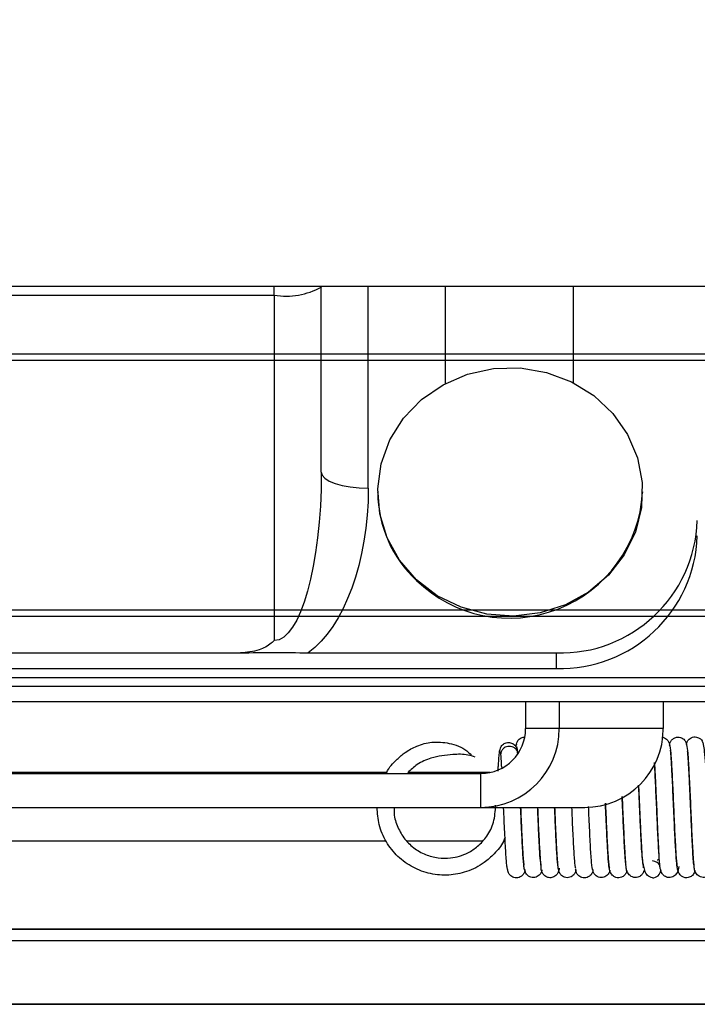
# Model space of a CAD drawing. Header units: inches. Extents: x 170 to 284, y 215 to 248.
# Tile 901 of 1056: x 227.1208 to 227.1816, y 244.9206 to 245.009. Entities that reach past the tile are written whole.
import ezdxf

# ---------------------------------------------------------------- set-up
doc = ezdxf.new("R2010")
doc.units = ezdxf.units.IN
doc.header["$LTSCALE"] = 0.25
doc.header["$MEASUREMENT"] = 0
doc.layers.add('ANNOTATIONS', color=1, linetype='Continuous')
doc.layers.add('LH TOP OF HOOD', color=7, linetype='Continuous')
doc.styles.add('ARIAL', font='arial.ttf', dxfattribs={"height": 0.09375})
doc.dimstyles.new('STANDARD$0', dxfattribs={"dimtxt": 0.09375, "dimasz": 0.09375, "dimexe": 0.03125, "dimexo": 0.046875, "dimgap": 0.09, "dimtad": 0, "dimtih": 1, "dimtoh": 1, "dimdec": 4, "dimzin": 0, "dimdsep": 46, "dimtxsty": 'ARIAL', "dimcen": 0.09, "dimadec": 0, "dimazin": 0, "dimtfac": 1, "dimtdec": 4, "dimtofl": 0, "dimtmove": 0, "dimatfit": 1, "dimfxl": 1, "dimtolj": 1, "dimtzin": 0, "dimarcsym": 0})

# ---------------------------------------------------------------- blocks, each defined once
blk = doc.blocks.new('*D135')
at = {"layer": 'ANNOTATIONS', "color": 0, "lineweight": -2, "transparency": 16777216}
for p, q in [((226.8447894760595, 245.1157503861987), (226.8447894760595, 245.5193646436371)), ((226.971006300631, 245.0174450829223), (226.971006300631, 245.5193646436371)), ((226.7510394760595, 245.4881146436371), (226.6572894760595, 245.4881146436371)), ((227.064756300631, 245.4881146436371), (227.158506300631, 245.4881146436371))]:
    blk.add_line(p, q, dxfattribs=at)
at = {"layer": 'ANNOTATIONS', "color": 0, "transparency": 16777216}
for points in [[(226.7510394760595, 245.5037396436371), (226.7510394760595, 245.4724896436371), (226.8447894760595, 245.4881146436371)], [(227.064756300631, 245.5037396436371), (227.064756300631, 245.4724896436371), (226.971006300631, 245.4881146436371)]]:
    blk.add_solid(points, dxfattribs=at)
at = {"layer": 'defpoints', "color": 0, "transparency": 16777216}
for p in [(226.8447894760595, 245.4881146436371), (226.8447894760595, 245.0688753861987), (226.971006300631, 244.9705700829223)]:
    blk.add_point(p, dxfattribs=at)
at = {"layer": 'ANNOTATIONS', "color": 0, "transparency": 16777216, "insert": (226.5131562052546, 245.4881146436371), "char_height": 0.09375, "attachment_point": 5, "style": 'ARIAL'}
blk.add_mtext('\\A1;6"', dxfattribs=at)

msp = doc.modelspace()

# ---------------------------------------------------------------- linework, layer by layer
at = {"layer": 'ANNOTATIONS'}
msp.add_line((227.0244933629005, 244.9206086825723), (227.7744349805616, 244.9206086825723), dxfattribs=at)
at = {"layer": 'LH TOP OF HOOD'}
for p, q in [((227.2335445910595, 244.9850336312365), (226.9004608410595, 244.9850336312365)), ((227.2335445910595, 244.9850336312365), (226.9004608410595, 244.9850336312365)), ((227.0846266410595, 244.9842508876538), (227.1436541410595, 244.9842508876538)), ((227.1436541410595, 244.9842508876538), (227.1436541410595, 244.9850336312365)), ((227.1436541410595, 244.9842508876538), (227.1436541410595, 244.9532584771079)), ((227.1478677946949, 244.9850336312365), (227.1478703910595, 244.9849830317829)), ((227.1478703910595, 244.9849830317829), (227.1478703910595, 244.9850336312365)), ((227.1478703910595, 244.9683742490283), (227.1478703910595, 244.9849830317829)), ((227.1520866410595, 244.966932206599), (227.1520866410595, 244.9850336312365)), ((227.1590012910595, 244.9763312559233), (227.1590012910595, 244.9850336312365)), ((227.1704694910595, 244.9850336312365), (227.1704694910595, 244.9764099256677)), ((229.072769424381, 244.9789620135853), (226.962652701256, 244.9789620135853)), ((226.962652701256, 244.978411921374), (229.072769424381, 244.978411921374)), ((227.1529383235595, 244.9665437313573), (227.1529383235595, 244.9666014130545)), ((227.1766842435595, 244.9666014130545), (227.1766842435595, 244.9665437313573)), ((226.962652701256, 244.9560263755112), (229.072769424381, 244.9560263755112)), ((226.962652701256, 244.955454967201), (229.072769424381, 244.955454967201)), ((227.0876610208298, 244.9521458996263), (227.1406197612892, 244.9521458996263)), ((227.1466885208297, 244.9521458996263), (227.1689516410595, 244.9521458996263)), ((227.1689516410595, 244.9521458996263), (227.1689516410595, 244.9507615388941)), ((227.0593291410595, 244.9507615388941), (227.1689516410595, 244.9507615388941)), ((227.0456516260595, 244.9499532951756), (227.1836073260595, 244.9499532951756)), ((227.0456516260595, 244.9491767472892), (227.1836073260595, 244.9491767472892)), ((227.0456516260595, 244.9477970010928), (227.1836073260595, 244.9477970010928)), ((227.1662020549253, 244.9477970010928), (227.1662020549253, 244.9453668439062)), ((227.1692213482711, 244.9477970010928), (227.1692213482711, 244.9453668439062)), ((227.1785505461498, 244.9477970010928), (227.1785505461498, 244.9453668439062)), ((227.1692213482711, 244.9453668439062), (227.1662020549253, 244.9453668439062)), ((227.1785505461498, 244.9453668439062), (227.1692213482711, 244.9453668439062)), ((227.1537325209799, 244.9414097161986), (227.0264626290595, 244.9414097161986)), ((227.0455980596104, 244.9413192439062), (227.1621763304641, 244.9413192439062)), ((227.1630227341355, 244.9414097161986), (227.155633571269, 244.9414097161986)), ((227.1621763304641, 244.9382835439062), (227.1621763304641, 244.9413192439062)), ((227.0455980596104, 244.9382835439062), (227.1621763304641, 244.9382835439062)), ((227.1621763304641, 244.9382835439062), (227.1715055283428, 244.9382835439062)), ((227.1642274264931, 244.9382504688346), (227.1649856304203, 244.9382835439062)), ((227.1536898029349, 244.9352371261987), (227.0254507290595, 244.9352371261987)), ((227.1622938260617, 244.9352371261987), (227.155597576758, 244.9352371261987)), ((227.1643675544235, 244.9352371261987), (227.1642091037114, 244.9352371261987)), ((227.1775707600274, 244.933477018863), (227.1775946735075, 244.9334766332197)), ((231.435415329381, 244.9273405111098), (226.924131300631, 244.9273405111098)), ((227.3334010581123, 244.9273105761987), (226.9449169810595, 244.9273105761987)), ((231.435415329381, 244.9262927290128), (226.924131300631, 244.9262927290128)), ((227.3334010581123, 244.9206086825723), (226.9474145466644, 244.9206086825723))]:
    msp.add_line(p, q, dxfattribs=at)
at = {"layer": 'LH TOP OF HOOD', "flags": 128}
for points in [[(227.1564158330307, 244.9587122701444), (227.1548976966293, 244.9604618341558), (227.1537854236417, 244.9624627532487), (227.1531245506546, 244.9646331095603), (227.1529421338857, 244.9668840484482), (227.153245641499, 244.9691234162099), (227.1540226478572, 244.9712595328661), (227.1552413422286, 244.9732049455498), (227.1568518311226, 244.9748800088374), (227.1587881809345, 244.9762161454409), (227.1609711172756, 244.9771586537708), (227.1633112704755, 244.9776689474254), (227.1657128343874, 244.9777261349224), (227.1680774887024, 244.9773278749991), (227.1703084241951, 244.9764904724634), (227.1723143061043, 244.9752482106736), (227.1740130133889, 244.9736519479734), (227.1753350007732, 244.9717670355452), (227.1762261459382, 244.9696706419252), (227.1766499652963, 244.9674485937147), (227.1765891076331, 244.9651918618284), (227.1760460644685, 244.9629928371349), (227.1750430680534, 244.9609415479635), (227.173621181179, 244.959121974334), (227.1718386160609, 244.9576086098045), (227.1697683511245, 244.9564634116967), (227.1674951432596, 244.9557332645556), (227.1651120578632, 244.955448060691), (227.1627166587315, 244.9556194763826), (227.1604070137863, 244.9562404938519), (227.1582776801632, 244.9572856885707), (227.1564158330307, 244.9587122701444)], [(227.1478703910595, 244.9683742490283), (227.147951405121, 244.9680929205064), (227.1481913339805, 244.9678224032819), (227.1485809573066, 244.9675730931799), (227.1491053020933, 244.9673545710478), (227.1497442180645, 244.9671752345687), (227.1504731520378, 244.9670419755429), (227.1512640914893, 244.96695991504), (227.1520866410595, 244.966932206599)], [(227.1478703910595, 244.9683742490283), (227.147951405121, 244.9680929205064), (227.1481913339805, 244.9678224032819), (227.1485809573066, 244.9675730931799), (227.1491053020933, 244.9673545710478), (227.1497442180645, 244.9671752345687), (227.1504731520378, 244.9670419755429), (227.1512640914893, 244.96695991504), (227.1520866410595, 244.966932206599)]]:
    msp.add_lwpolyline(points, dxfattribs=at)
at = {"layer": 'LH TOP OF HOOD'}
for centre, radius, start, end in [((227.144676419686, 244.990870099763), 0.006697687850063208, 261.2205390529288, 298.4816131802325), ((227.1637654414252, 244.9666052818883), 0.01082729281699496, 180.3257143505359, 227.2497552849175), ((227.164753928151, 244.9672136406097), 0.01194910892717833, 225.7491906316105, 356.7861111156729), ((227.1693215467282, 244.9644254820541), 0.01228515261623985, 268.2745645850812, 358.1637932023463), ((227.1693215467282, 244.9630411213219), 0.01228515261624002, 268.2745645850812, 358.1637932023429), ((227.1621653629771, 244.9453559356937), 0.004036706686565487, 270.1556693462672, 0.1548280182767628), ((227.1621571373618, 244.9453477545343), 0.007064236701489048, 270.1556693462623, 0.1548280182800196), ((227.1714863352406, 244.9453477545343), 0.00706423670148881, 270.1556693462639, 0.1548280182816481), ((227.177570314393, 244.9327188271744), 0.0007581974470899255, 24.26658958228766, 88.15890349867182), ((227.1775701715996, 244.9327176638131), 0.0007584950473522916, 270.0367600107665, 353.524343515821)]:
    msp.add_arc(centre, radius, start, end, dxfattribs=at)
at = {"layer": 'LH TOP OF HOOD', "extrusion": (0, 0, -1)}
for centre, major_axis, ratio, start_param, end_param in [((227.1436541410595, 244.9683742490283), (0, 0.01511577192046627), 0.2789305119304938, 1.570796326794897, 3.141592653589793), ((227.1436541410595, 244.966932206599), (2.396660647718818e-16, 0.01584791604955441), 0.5320888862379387, 1.570796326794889, 2.773492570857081)]:
    msp.add_ellipse(centre, major_axis=major_axis, ratio=ratio, start_param=start_param, end_param=end_param, dxfattribs=at)
at = {"layer": 'LH TOP OF HOOD'}
for points, knots in [([(227.1436541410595, 244.9532584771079), (227.1436506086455, 244.953255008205), (227.1435651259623, 244.9531710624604), (227.143166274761, 244.9528202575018), (227.1421815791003, 244.9522753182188), (227.1411921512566, 244.952193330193), (227.1406197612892, 244.9521458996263)], [0, 0, 0, 0, 0.004523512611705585, 0.1094667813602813, 0.4848211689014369, 1, 1, 1, 1]), ([(227.1436541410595, 244.9532584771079), (227.1436506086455, 244.953255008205), (227.1435651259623, 244.9531710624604), (227.143166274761, 244.9528202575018), (227.1421815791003, 244.9522753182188), (227.1411921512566, 244.952193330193), (227.1406197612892, 244.9521458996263)], [0, 0, 0, 0, 0.004523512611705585, 0.1094667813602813, 0.4848211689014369, 1, 1, 1, 1]), ([(227.1653672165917, 244.9438486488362), (227.1653746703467, 244.9439226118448), (227.1653926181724, 244.9441007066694), (227.165518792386, 244.9443172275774), (227.1657004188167, 244.944477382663), (227.1658756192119, 244.944569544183), (227.166003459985, 244.9445808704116), (227.1660571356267, 244.9445856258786)], [0, 0, 0, 0, 0.1981869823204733, 0.4772125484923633, 0.6538674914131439, 0.8546716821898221, 1, 1, 1, 1]), ([(227.1784068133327, 244.9445920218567), (227.1784635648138, 244.9445857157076), (227.1785926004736, 244.9445713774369), (227.1787620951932, 244.9444797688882), (227.1789400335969, 244.9443278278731), (227.1791113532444, 244.9440417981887), (227.1791321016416, 244.9438422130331), (227.1791452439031, 244.9437157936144)], [0, 0, 0, 0, 0.1139123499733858, 0.2590021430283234, 0.3888410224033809, 0.612885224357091, 1, 1, 1, 1]), ([(227.1791117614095, 244.9438659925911), (227.179123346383, 244.9439461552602), (227.1791449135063, 244.9440953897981), (227.1792957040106, 244.9443273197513), (227.1795156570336, 244.9445209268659), (227.1798106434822, 244.944614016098), (227.1801309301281, 244.9445802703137), (227.1803700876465, 244.9444375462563), (227.1806083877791, 244.9441251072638), (227.1806452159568, 244.9438661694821), (227.1807618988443, 244.9431328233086), (227.1808247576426, 244.9419396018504), (227.1808967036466, 244.9405858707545), (227.1809508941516, 244.9394355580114), (227.1810017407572, 244.9382294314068), (227.1810534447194, 244.937016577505), (227.1811082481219, 244.9358521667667), (227.1811618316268, 244.9348134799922), (227.181207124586, 244.9339968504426), (227.1812525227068, 244.9334503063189), (227.1812706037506, 244.9331915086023), (227.1812940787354, 244.9330840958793), (227.1812768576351, 244.9331049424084), (227.1812766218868, 244.9331052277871)], [0, 0, 0, 0, 0.02448002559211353, 0.0455731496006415, 0.06909676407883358, 0.09258454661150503, 0.1127662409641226, 0.1403873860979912, 0.1567014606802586, 0.2093938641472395, 0.2981002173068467, 0.4149903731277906, 0.4775102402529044, 0.5408865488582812, 0.6036733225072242, 0.6674253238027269, 0.7330031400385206, 0.7987548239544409, 0.8629777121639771, 0.919504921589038, 0.9651660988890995, 0.9995231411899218, 1, 1, 1, 1]), ([(227.1806323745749, 244.9439248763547), (227.1806479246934, 244.944033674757), (227.1806682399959, 244.9441758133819), (227.1808641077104, 244.9444112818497), (227.1810443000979, 244.9445407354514), (227.1812895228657, 244.9446154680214), (227.1815765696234, 244.9446024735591), (227.1817860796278, 244.9445067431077), (227.1819141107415, 244.9443990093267), (227.1820284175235, 244.9442759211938), (227.1820574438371, 244.9441951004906), (227.182163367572, 244.9438951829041), (227.1822389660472, 244.9432780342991), (227.1823371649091, 244.9420371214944), (227.1824233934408, 244.940417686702), (227.1825002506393, 244.9387870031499), (227.1825596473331, 244.9373806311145), (227.1826287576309, 244.9359298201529), (227.1826999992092, 244.9345829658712), (227.1827656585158, 244.9335183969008), (227.1828120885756, 244.9331951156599), (227.1828331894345, 244.9330481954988)], [0, 0, 0, 0, 0.04721028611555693, 0.06167742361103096, 0.07656963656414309, 0.09254970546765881, 0.1073108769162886, 0.1281958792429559, 0.1350452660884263, 0.1406863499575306, 0.1673718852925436, 0.2192201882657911, 0.2959287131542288, 0.3944336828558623, 0.5175792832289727, 0.5878846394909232, 0.6625956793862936, 0.744738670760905, 0.8320179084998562, 0.9236579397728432, 1, 1, 1, 1]), ([(227.1537325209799, 244.9414097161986), (227.1537351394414, 244.941415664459), (227.1539386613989, 244.941877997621), (227.154529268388, 244.9425018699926), (227.1554440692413, 244.9432964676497), (227.1564914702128, 244.9438618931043), (227.1578448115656, 244.9442085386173), (227.1593986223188, 244.9440921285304), (227.1606568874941, 244.9436512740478), (227.1611796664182, 244.9431124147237), (227.1613037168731, 244.9429845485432)], [0, 0, 0, 0, 0.002191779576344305, 0.1703577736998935, 0.2795283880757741, 0.4133897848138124, 0.570555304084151, 0.7478613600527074, 0.940169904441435, 1, 1, 1, 1]), ([(227.1638939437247, 244.9433381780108), (227.1639046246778, 244.9434302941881), (227.1639216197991, 244.943576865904), (227.1640177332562, 244.9437619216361), (227.1641302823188, 244.9439007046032), (227.1642828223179, 244.9440159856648), (227.1644654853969, 244.944092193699), (227.1646623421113, 244.9441191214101), (227.1648539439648, 244.944095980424), (227.1650238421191, 244.9440309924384), (227.1651991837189, 244.9439134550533), (227.1653425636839, 244.9437381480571), (227.1654258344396, 244.9435286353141), (227.165436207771, 244.9434007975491), (227.1654407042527, 244.9433453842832)], [0, 0, 0, 0, 0.1142842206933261, 0.1818446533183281, 0.2557823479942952, 0.3348266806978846, 0.4168937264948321, 0.4993316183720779, 0.5793950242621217, 0.6547588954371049, 0.7238524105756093, 0.8404649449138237, 0.9308470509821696, 0.9999999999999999, 0.9999999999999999, 0.9999999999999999, 0.9999999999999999]), ([(227.1654847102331, 244.943159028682), (227.165479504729, 244.9432090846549), (227.165466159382, 244.9433374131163), (227.165359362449, 244.9435084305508), (227.1651885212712, 244.9436532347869), (227.1649784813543, 244.9437438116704), (227.164732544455, 244.9437726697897), (227.1644865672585, 244.9437304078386), (227.1642767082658, 244.9436283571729), (227.1641053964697, 244.943474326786), (227.1639942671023, 244.9432861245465), (227.1639807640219, 244.9431450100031), (227.1639748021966, 244.943082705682)], [0, 0, 0, 0, 0.07442103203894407, 0.1907931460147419, 0.2827949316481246, 0.3842581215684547, 0.4912108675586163, 0.5981636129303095, 0.6996268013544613, 0.7916285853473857, 0.9080006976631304, 0.9999999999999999, 0.9999999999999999, 0.9999999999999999, 0.9999999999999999]), ([(227.1653147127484, 244.9437463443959), (227.1653308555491, 244.943831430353), (227.1653520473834, 244.9439431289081), (227.1653724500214, 244.9439107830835), (227.1653773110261, 244.94390307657)], [0, 0, 0, 0, 0.7617462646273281, 1, 1, 1, 1]), ([(227.165492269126, 244.9431270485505), (227.1654803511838, 244.9432533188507), (227.1654516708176, 244.9435571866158), (227.1654234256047, 244.9436760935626), (227.1654069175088, 244.9437455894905)], [0, 0, 0, 0, 0.415543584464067, 0.9999999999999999, 0.9999999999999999, 0.9999999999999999, 0.9999999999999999]), ([(227.1791127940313, 244.9438697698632), (227.1791293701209, 244.9438101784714), (227.1791626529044, 244.9436905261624), (227.179214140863, 244.9432275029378), (227.1792638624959, 244.9425825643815), (227.1793102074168, 244.9417635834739), (227.1793604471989, 244.940804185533), (227.1794113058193, 244.9397385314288), (227.1794601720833, 244.9386239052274), (227.1795063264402, 244.937501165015), (227.179556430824, 244.9364086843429), (227.1796068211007, 244.9353932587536), (227.1796546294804, 244.9345076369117), (227.1797007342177, 244.9337735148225), (227.1797504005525, 244.9332401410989), (227.1797879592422, 244.9329468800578), (227.1798073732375, 244.9329071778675), (227.1798109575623, 244.932899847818)], [0, 0, 0, 0, 0.07112740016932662, 0.1428152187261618, 0.2135790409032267, 0.2830274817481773, 0.3538619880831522, 0.4250808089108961, 0.4952085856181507, 0.5643061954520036, 0.6348304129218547, 0.705550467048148, 0.7750052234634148, 0.8437841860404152, 0.9139440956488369, 0.984111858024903, 1, 1, 1, 1]), ([(227.16168510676, 244.9427933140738), (227.1614664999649, 244.9428642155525), (227.1608137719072, 244.9430759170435), (227.1594393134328, 244.9430402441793), (227.157921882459, 244.9428258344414), (227.1565032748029, 244.9422331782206), (227.1559022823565, 244.9416641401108), (227.155633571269, 244.9414097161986)], [0, 0, 0, 0, 0.1046201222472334, 0.3123804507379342, 0.6235280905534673, 0.8316747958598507, 1, 1, 1, 1]), ([(227.1637223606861, 244.9415460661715), (227.1637303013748, 244.9416679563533), (227.1637462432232, 244.9419126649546), (227.1637785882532, 244.942389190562), (227.1638201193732, 244.9429230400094), (227.1638712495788, 244.9433822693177), (227.1639063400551, 244.9434514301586), (227.1639240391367, 244.9434863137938)], [0, 0, 0, 0, 0.1215951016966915, 0.2441161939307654, 0.4915906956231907, 0.7435663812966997, 1, 1, 1, 1]), ([(227.1639780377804, 244.9430222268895), (227.1639678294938, 244.9430918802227), (227.1639472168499, 244.9432325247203), (227.1639266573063, 244.9432588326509), (227.1639162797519, 244.9432721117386)], [0, 0, 0, 0, 0.4952439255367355, 1, 1, 1, 1]), ([(227.1640559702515, 244.9418531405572), (227.1640501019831, 244.9419630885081), (227.1640234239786, 244.9424629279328), (227.1639967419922, 244.9427910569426), (227.16397592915, 244.9430470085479)], [0, 0, 0, 0, 0.2199665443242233, 1, 1, 1, 1]), ([(227.1654235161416, 244.9434299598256), (227.165433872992, 244.9434212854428), (227.1654551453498, 244.943403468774), (227.1654763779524, 244.9432587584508), (227.1654872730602, 244.9431845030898)], [0, 0, 0, 0, 0.4868689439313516, 1, 1, 1, 1]), ([(227.1813817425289, 244.9326314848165), (227.1813714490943, 244.9325732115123), (227.181351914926, 244.9324626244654), (227.1812983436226, 244.9323468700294), (227.1811782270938, 244.9321875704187), (227.1810416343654, 244.9320774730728), (227.1808755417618, 244.931992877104), (227.1806395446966, 244.9319481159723), (227.1803647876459, 244.9319948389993), (227.1801325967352, 244.9321374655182), (227.1799432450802, 244.9323629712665), (227.179800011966, 244.9327541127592), (227.1797514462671, 244.9332552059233), (227.1796644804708, 244.9343418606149), (227.1795951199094, 244.93573951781), (227.1795270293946, 244.9371728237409), (227.1794754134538, 244.9384127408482), (227.1794214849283, 244.9396578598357), (227.1793671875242, 244.9407857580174), (227.1793192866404, 244.9417070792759), (227.1792673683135, 244.9426112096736), (227.1792339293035, 244.9431557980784), (227.179194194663, 244.9434235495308), (227.1792133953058, 244.9434143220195), (227.1792184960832, 244.9434118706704)], [0, 0, 0, 0, 0.02508282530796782, 0.0476004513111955, 0.06340719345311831, 0.0738427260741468, 0.08719128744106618, 0.1038572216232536, 0.1232567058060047, 0.1427898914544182, 0.1607441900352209, 0.195146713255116, 0.2700435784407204, 0.3612425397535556, 0.4723726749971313, 0.5361934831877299, 0.6035882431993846, 0.6732023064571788, 0.7389641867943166, 0.7990187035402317, 0.8527218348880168, 0.94633825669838, 0.9857444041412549, 1, 1, 1, 1]), ([(227.1813371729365, 244.9328086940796), (227.1813157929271, 244.9329469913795), (227.1812743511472, 244.9332150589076), (227.1812149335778, 244.9339946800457), (227.1811626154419, 244.9349325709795), (227.1810931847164, 244.9362764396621), (227.1810163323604, 244.9380233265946), (227.1809371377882, 244.939904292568), (227.1808654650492, 244.9413252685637), (227.1808143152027, 244.9422853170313), (227.1807732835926, 244.9428651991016), (227.18074623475, 244.9432112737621), (227.1807275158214, 244.9433362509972), (227.1807499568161, 244.9433284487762), (227.1807521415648, 244.943327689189)], [0, 0, 0, 0, 0.09881455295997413, 0.1915364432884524, 0.2777430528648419, 0.3607427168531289, 0.5096923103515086, 0.6376063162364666, 0.7470245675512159, 0.8340913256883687, 0.9019490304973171, 0.9511802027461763, 0.9952471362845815, 1, 1, 1, 1]), ([(227.1777507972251, 244.9423009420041), (227.1777624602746, 244.942119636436), (227.1777963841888, 244.9415922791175), (227.1778534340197, 244.9404316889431), (227.1779161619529, 244.9390738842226), (227.177979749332, 244.9375211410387), (227.1780450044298, 244.9360327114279), (227.178114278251, 244.9348217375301), (227.1781321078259, 244.9340019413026), (227.1782001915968, 244.933566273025), (227.1780238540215, 244.9335562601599), (227.1779863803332, 244.9335541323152)], [0, 0, 0, 0, 0.07299215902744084, 0.2123098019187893, 0.337058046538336, 0.4449487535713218, 0.6218475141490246, 0.7417384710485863, 0.8285821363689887, 0.9635718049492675, 1, 1, 1, 1]), ([(227.1783408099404, 244.932627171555), (227.1783250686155, 244.9326521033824), (227.1782928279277, 244.9327031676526), (227.1782414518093, 244.9330673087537), (227.1781898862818, 244.9336304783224), (227.1781422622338, 244.9343822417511), (227.17809319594, 244.9352880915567), (227.1780418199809, 244.9363203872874), (227.1779909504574, 244.9374267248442), (227.1779442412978, 244.9385586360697), (227.1778950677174, 244.939679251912), (227.177844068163, 244.9407415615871), (227.1777974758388, 244.9416455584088), (227.1777696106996, 244.9421096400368), (227.1777574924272, 244.9423114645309)], [0, 0, 0, 0, 0.08260836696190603, 0.1691948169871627, 0.2554665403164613, 0.3397472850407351, 0.424566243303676, 0.5106411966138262, 0.5961953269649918, 0.6797477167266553, 0.7642761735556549, 0.8498515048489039, 0.9347019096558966, 1, 1, 1, 1]), ([(227.176325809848, 244.940273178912), (227.1763299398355, 244.9401995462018), (227.1763554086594, 244.9397454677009), (227.1764002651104, 244.938726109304), (227.176460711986, 244.9373219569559), (227.1765306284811, 244.9358570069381), (227.1766021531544, 244.9345058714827), (227.1766750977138, 244.9333762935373), (227.1767284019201, 244.9330404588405), (227.1767560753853, 244.9328661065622)], [0, 0, 0, 0, 0.02619436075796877, 0.1615354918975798, 0.3055761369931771, 0.4639901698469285, 0.6319982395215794, 0.8089478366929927, 1, 1, 1, 1]), ([(227.1775705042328, 244.9319591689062), (227.1774140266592, 244.9320073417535), (227.1771224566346, 244.9320971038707), (227.1768296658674, 244.9327124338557), (227.1766434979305, 244.9337742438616), (227.1765654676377, 244.935373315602), (227.1764751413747, 244.9371834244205), (227.1764114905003, 244.9387297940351), (227.1763682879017, 244.9397194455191), (227.1763434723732, 244.9402096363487), (227.1763397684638, 244.9402828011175)], [0, 0, 0, 0, 0.1136916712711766, 0.2118455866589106, 0.3608891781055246, 0.5682181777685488, 0.7439643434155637, 0.8524658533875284, 0.9779793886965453, 1, 1, 1, 1]), ([(227.1748558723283, 244.9392598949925), (227.1748717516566, 244.9388889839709), (227.1749048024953, 244.938116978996), (227.1749554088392, 244.9369346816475), (227.1750097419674, 244.9357881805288), (227.1750623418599, 244.9347723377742), (227.1751068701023, 244.933976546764), (227.1751514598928, 244.9334436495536), (227.1751690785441, 244.9331906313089), (227.1751919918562, 244.9330853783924), (227.1751748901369, 244.9331058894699), (227.1751746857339, 244.9331061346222)], [0, 0, 0, 0, 0.1305891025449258, 0.2718049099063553, 0.4161397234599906, 0.560011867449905, 0.7001479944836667, 0.8236265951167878, 0.92357574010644, 0.9990865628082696, 0.9999999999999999, 0.9999999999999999, 0.9999999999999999, 0.9999999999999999]), ([(227.1752415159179, 244.932779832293), (227.17522022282, 244.9329066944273), (227.1751788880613, 244.9331529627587), (227.1751189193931, 244.9339050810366), (227.1750667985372, 244.934822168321), (227.174997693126, 244.9361450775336), (227.1749287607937, 244.937703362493), (227.1748794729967, 244.9388407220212), (227.1748611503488, 244.9392635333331)], [0, 0, 0, 0, 0.1650568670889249, 0.3204130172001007, 0.464374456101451, 0.6028749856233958, 0.8523695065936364, 1, 1, 1, 1]), ([(227.1544168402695, 244.9382835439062), (227.1544062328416, 244.9381504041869), (227.1543623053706, 244.9375990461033), (227.1546381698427, 244.9366399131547), (227.1552291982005, 244.9355255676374), (227.156119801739, 244.9346246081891), (227.1571849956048, 244.9340125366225), (227.1583296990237, 244.9337100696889), (227.1596396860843, 244.933698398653), (227.1608783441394, 244.9340716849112), (227.161967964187, 244.9347948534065), (227.162790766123, 244.9357103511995), (227.1634265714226, 244.9369768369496), (227.1634806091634, 244.937961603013), (227.1635091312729, 244.938481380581)], [0, 0, 0, 0, 0.02756336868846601, 0.1141453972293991, 0.2007274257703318, 0.2873094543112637, 0.3722342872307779, 0.4521184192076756, 0.5296008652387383, 0.6408726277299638, 0.7137274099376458, 0.7978858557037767, 0.8933204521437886, 1, 1, 1, 1]), ([(227.1657438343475, 244.9383166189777), (227.1657595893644, 244.937944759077), (227.1657913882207, 244.9371942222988), (227.1658421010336, 244.9361113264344), (227.1658926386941, 244.9351238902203), (227.1659394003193, 244.934266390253), (227.1659872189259, 244.9335977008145), (227.1660217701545, 244.9332085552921), (227.1660390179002, 244.9331123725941), (227.1660396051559, 244.9331090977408)], [0, 0, 0, 0, 0.1646169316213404, 0.3322516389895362, 0.4994546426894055, 0.6629086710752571, 0.8272204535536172, 0.9941171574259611, 0.9999999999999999, 0.9999999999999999, 0.9999999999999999, 0.9999999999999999]), ([(227.1661468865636, 244.9326107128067), (227.166133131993, 244.9326184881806), (227.1661028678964, 244.9326355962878), (227.1660532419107, 244.9329400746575), (227.1660008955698, 244.9334570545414), (227.1659514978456, 244.9341714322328), (227.1659032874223, 244.9350461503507), (227.1658517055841, 244.9360552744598), (227.1658001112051, 244.9371507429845), (227.1657677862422, 244.937923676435), (227.1657512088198, 244.9383061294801), (227.1657507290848, 244.9383171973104)], [0, 0, 0, 0, 0.1071563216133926, 0.2357753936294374, 0.3645299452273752, 0.4907753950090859, 0.6161290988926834, 0.7438841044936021, 0.8714685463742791, 0.9962804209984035, 1, 1, 1, 1]), ([(227.1722458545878, 244.9326158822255), (227.1722303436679, 244.9326321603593), (227.1721983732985, 244.9326657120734), (227.1721470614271, 244.9330032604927), (227.1720951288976, 244.93354381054), (227.1720467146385, 244.9342766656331), (227.1719981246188, 244.9351669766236), (227.1719466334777, 244.9361875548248), (227.1718964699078, 244.9372687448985), (227.1718656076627, 244.9380023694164), (227.1718508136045, 244.9383540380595)], [0, 0, 0, 0, 0.1209599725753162, 0.2493169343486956, 0.3775114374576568, 0.5029282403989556, 0.6283343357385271, 0.7558944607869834, 0.8829861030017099, 1, 1, 1, 1]), ([(227.1733559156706, 244.9386613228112), (227.1733585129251, 244.938601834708), (227.1733770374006, 244.9381775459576), (227.1734101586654, 244.9373660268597), (227.1734604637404, 244.9362830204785), (227.1735106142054, 244.9352826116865), (227.1735575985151, 244.9344156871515), (227.1736040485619, 244.9337067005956), (227.1736537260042, 244.9331885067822), (227.1737018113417, 244.932872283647), (227.1737311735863, 244.932845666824), (227.1737450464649, 244.9328330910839)], [0, 0, 0, 0, 0.02006038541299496, 0.1430772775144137, 0.268562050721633, 0.3940584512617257, 0.5169856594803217, 0.6394667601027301, 0.7641871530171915, 0.8885847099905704, 0.9999999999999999, 0.9999999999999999, 0.9999999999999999, 0.9999999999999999]), ([(227.1752777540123, 244.932621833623), (227.175267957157, 244.9325665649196), (227.1752488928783, 244.9324590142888), (227.175197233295, 244.9323479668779), (227.1750780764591, 244.932189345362), (227.1749429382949, 244.9320796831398), (227.1747808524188, 244.9319955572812), (227.174551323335, 244.9319480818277), (227.174282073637, 244.931986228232), (227.1740494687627, 244.9321178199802), (227.1738557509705, 244.9323316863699), (227.1737053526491, 244.9327091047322), (227.1736577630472, 244.9331815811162), (227.1735680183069, 244.9342377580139), (227.173499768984, 244.9356149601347), (227.1734313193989, 244.9370359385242), (227.1733917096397, 244.9379848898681), (227.1733679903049, 244.9385298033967), (227.1733622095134, 244.9386626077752)], [0, 0, 0, 0, 0.03856951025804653, 0.07505468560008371, 0.1001446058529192, 0.1163499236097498, 0.1369308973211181, 0.1625176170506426, 0.1923222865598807, 0.2222642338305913, 0.2498460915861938, 0.3033300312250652, 0.423794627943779, 0.572115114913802, 0.7517425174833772, 0.8552248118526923, 0.9647159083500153, 1, 1, 1, 1]), ([(227.16435037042, 244.9355748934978), (227.1643051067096, 244.9354591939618), (227.1640920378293, 244.9349145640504), (227.1634471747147, 244.9341471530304), (227.1623645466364, 244.933171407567), (227.1609715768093, 244.9324643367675), (227.1593012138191, 244.9321390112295), (227.1576463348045, 244.9322645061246), (227.1560660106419, 244.9328396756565), (227.1546908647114, 244.9338291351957), (227.1536472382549, 244.9351554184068), (227.1529806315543, 244.9366818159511), (227.1529122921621, 244.9377623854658), (227.1528793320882, 244.9382835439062)], [0, 0, 0, 0, 0.02291532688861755, 0.1078688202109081, 0.1809445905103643, 0.2923298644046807, 0.3911076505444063, 0.4922795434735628, 0.5951719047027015, 0.6981391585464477, 0.8011064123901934, 0.9040736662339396, 1, 1, 1, 1]), ([(227.1646118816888, 244.9326790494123), (227.1645996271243, 244.932683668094), (227.1645713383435, 244.9326943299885), (227.1645240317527, 244.9329808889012), (227.1644727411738, 244.9334823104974), (227.1644241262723, 244.9341820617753), (227.1643768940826, 244.9350427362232), (227.1643260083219, 244.9360385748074), (227.16427508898, 244.9371255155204), (227.1642432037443, 244.9378780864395), (227.1642274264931, 244.9382504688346)], [0, 0, 0, 0, 0.09931637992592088, 0.2292647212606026, 0.3595284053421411, 0.4874246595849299, 0.6143109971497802, 0.743763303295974, 0.8732105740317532, 1, 1, 1, 1]), ([(227.1672700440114, 244.9382835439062), (227.1672846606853, 244.9379364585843), (227.1673151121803, 244.9372133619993), (227.1673642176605, 244.9361588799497), (227.1674140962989, 244.9351762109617), (227.1674601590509, 244.9343264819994), (227.1675069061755, 244.9336518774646), (227.1675473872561, 244.9332176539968), (227.1675707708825, 244.9330962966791), (227.1675779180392, 244.933059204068)], [0, 0, 0, 0, 0.1464635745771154, 0.3051333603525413, 0.4633847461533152, 0.6180329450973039, 0.7731382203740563, 0.9306601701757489, 1, 1, 1, 1]), ([(227.1692210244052, 244.9328164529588), (227.1691994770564, 244.9327004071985), (227.1691644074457, 244.9325115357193), (227.1689811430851, 244.9322015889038), (227.1686707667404, 244.9319758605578), (227.1682853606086, 244.9319473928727), (227.1679682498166, 244.9320752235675), (227.1675877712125, 244.9325057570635), (227.1676304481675, 244.9327609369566), (227.1675130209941, 244.9335098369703), (227.167458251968, 244.9345404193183), (227.1673787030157, 244.9359797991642), (227.167318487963, 244.9372977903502), (227.1672857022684, 244.9380713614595), (227.167276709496, 244.9382835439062)], [0, 0, 0, 0, 0.06413774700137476, 0.1043880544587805, 0.1498867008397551, 0.1938520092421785, 0.2273040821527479, 0.2679275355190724, 0.4030289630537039, 0.5161049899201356, 0.6541175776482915, 0.7997471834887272, 0.9450727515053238, 1, 1, 1, 1]), ([(227.1687962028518, 244.9382835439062), (227.1688091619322, 244.9379754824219), (227.1688459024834, 244.9371020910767), (227.1689098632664, 244.9357401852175), (227.1689795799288, 244.9344110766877), (227.1690324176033, 244.9335586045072), (227.1690838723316, 244.9331513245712), (227.169069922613, 244.9331377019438), (227.1690657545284, 244.9331336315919)], [0, 0, 0, 0, 0.1226348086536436, 0.347684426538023, 0.5701332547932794, 0.7753189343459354, 0.9328667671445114, 1, 1, 1, 1]), ([(227.1691458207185, 244.9327542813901), (227.169128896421, 244.9328425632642), (227.1690950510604, 244.9330191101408), (227.1690436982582, 244.9335594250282), (227.1689958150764, 244.9342702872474), (227.1689483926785, 244.9351438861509), (227.1688977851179, 244.9361465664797), (227.1688484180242, 244.9372118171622), (227.1688180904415, 244.937936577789), (227.1688035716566, 244.9382835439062)], [0, 0, 0, 0, 0.1460328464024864, 0.2920377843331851, 0.4350245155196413, 0.5774732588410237, 0.7225111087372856, 0.8671571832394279, 1, 1, 1, 1]), ([(227.1703205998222, 244.9382835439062), (227.1703345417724, 244.9379546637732), (227.1703646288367, 244.9372449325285), (227.1704137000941, 244.9361951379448), (227.1704646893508, 244.9351919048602), (227.1705121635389, 244.9343234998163), (227.1705597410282, 244.9336224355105), (227.1706104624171, 244.9330942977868), (227.1706436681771, 244.9329260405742), (227.170660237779, 244.9328420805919)], [0, 0, 0, 0, 0.1270361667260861, 0.2741471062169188, 0.4210484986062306, 0.5647451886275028, 0.7084040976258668, 0.85449428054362, 1, 1, 1, 1]), ([(227.1828990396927, 244.9327208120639), (227.1828990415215, 244.9327007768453), (227.1828990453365, 244.9326589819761), (227.1828896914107, 244.9325839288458), (227.1828694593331, 244.9324998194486), (227.1828146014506, 244.9323572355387), (227.1827085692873, 244.9322105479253), (227.1825398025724, 244.9320812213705), (227.1823490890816, 244.9320010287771), (227.1821137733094, 244.9319772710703), (227.1818714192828, 244.9320334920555), (227.1816668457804, 244.9321581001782), (227.1814676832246, 244.9323743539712), (227.1813384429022, 244.9326875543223), (227.1813168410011, 244.932914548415), (227.1813059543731, 244.9330289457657)], [0, 0, 0, 0, 0.02055802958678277, 0.0428854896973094, 0.06930982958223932, 0.1018304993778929, 0.1915882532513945, 0.252160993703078, 0.3244814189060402, 0.4084124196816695, 0.4973261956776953, 0.5844931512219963, 0.6691315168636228, 0.8332534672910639, 1, 1, 1, 1]), ([(227.1661374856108, 244.9326243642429), (227.1661338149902, 244.9325980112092), (227.1661166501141, 244.9324747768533), (227.1660097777, 244.9322801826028), (227.1658219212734, 244.9320992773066), (227.1656189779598, 244.9319916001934), (227.1653799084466, 244.9319484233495), (227.1651464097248, 244.9319816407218), (227.1649558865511, 244.9320699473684), (227.1647846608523, 244.9322097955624), (227.1646288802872, 244.93243455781), (227.1646021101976, 244.9326294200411), (227.1645870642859, 244.9327389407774)], [0, 0, 0, 0, 0.04137635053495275, 0.1934877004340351, 0.2805225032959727, 0.3751372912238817, 0.4756565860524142, 0.5729997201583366, 0.6587144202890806, 0.7326908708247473, 0.8497610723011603, 1, 1, 1, 1]), ([(227.1676613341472, 244.9326669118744), (227.1676558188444, 244.9326253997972), (227.1676392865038, 244.9325009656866), (227.1675219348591, 244.9322992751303), (227.1673400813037, 244.9321252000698), (227.1671470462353, 244.9320195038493), (227.1669118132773, 244.9319724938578), (227.166673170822, 244.932003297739), (227.166472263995, 244.9320977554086), (227.1663249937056, 244.9322264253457), (227.1662297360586, 244.9323645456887), (227.1661591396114, 244.9325260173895), (227.1661486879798, 244.9326486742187), (227.1661423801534, 244.9327227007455)], [0, 0, 0, 0, 0.08266970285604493, 0.2478057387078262, 0.3350479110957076, 0.4281960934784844, 0.5282427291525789, 0.627584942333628, 0.7171177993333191, 0.7949648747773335, 0.8609606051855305, 0.916086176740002, 1, 1, 1, 1]), ([(227.1707019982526, 244.9327180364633), (227.1706947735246, 244.9326442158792), (227.1706772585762, 244.9324652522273), (227.1705510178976, 244.9322513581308), (227.1703701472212, 244.9320902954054), (227.1701689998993, 244.9319936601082), (227.1699310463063, 244.9319601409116), (227.1696966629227, 244.9320033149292), (227.1695049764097, 244.9321035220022), (227.1693237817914, 244.9322670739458), (227.1691460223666, 244.932584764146), (227.1691267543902, 244.9328042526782), (227.1691140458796, 244.9329490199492)], [0, 0, 0, 0, 0.07298776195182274, 0.1769446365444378, 0.2432183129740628, 0.3188153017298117, 0.4020471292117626, 0.4850416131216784, 0.5610277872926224, 0.6305268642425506, 0.7563079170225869, 1, 1, 1, 1]), ([(227.1722382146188, 244.9326310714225), (227.1722338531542, 244.932598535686), (227.1722165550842, 244.9324694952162), (227.1721068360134, 244.9322719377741), (227.1719200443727, 244.9320946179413), (227.1717174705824, 244.9319887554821), (227.1714787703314, 244.9319469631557), (227.1712453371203, 244.9319813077), (227.1710548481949, 244.932070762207), (227.1708827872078, 244.9322122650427), (227.1707246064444, 244.9324458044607), (227.1706988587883, 244.9326388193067), (227.170684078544, 244.9327496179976)], [0, 0, 0, 0, 0.04890858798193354, 0.1939770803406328, 0.2783456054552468, 0.3707363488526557, 0.4694005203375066, 0.5652644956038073, 0.6500083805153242, 0.723526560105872, 0.8412925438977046, 1, 1, 1, 1]), ([(227.1737545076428, 244.9326385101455), (227.1737483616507, 244.9325944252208), (227.1737305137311, 244.9324664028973), (227.1735989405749, 244.9322611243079), (227.1734041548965, 244.9320945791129), (227.1732014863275, 244.9319997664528), (227.172963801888, 244.931969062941), (227.1727332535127, 244.9320138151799), (227.1725448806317, 244.932114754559), (227.1724090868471, 244.9322434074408), (227.1723219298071, 244.9323777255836), (227.1722574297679, 244.9325329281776), (227.1722477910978, 244.932650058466), (227.1722419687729, 244.9327208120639)], [0, 0, 0, 0, 0.0873626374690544, 0.2537005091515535, 0.3427802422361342, 0.4381364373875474, 0.5398347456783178, 0.6377829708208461, 0.7252651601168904, 0.8009226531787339, 0.8649307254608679, 0.9184101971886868, 1, 1, 1, 1]), ([(227.1767951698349, 244.9326310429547), (227.1767935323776, 244.932616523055), (227.1767847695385, 244.9325388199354), (227.1767289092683, 244.932376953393), (227.1766095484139, 244.9322090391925), (227.1764402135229, 244.9320782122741), (227.1762497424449, 244.931996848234), (227.1760147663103, 244.9319714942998), (227.1757729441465, 244.9320254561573), (227.1755686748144, 244.93214708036), (227.1753706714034, 244.932357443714), (227.175241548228, 244.9326612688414), (227.1752205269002, 244.9328787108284), (227.1752100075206, 244.9329875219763)], [0, 0, 0, 0, 0.01433471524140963, 0.07671210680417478, 0.1715148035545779, 0.2350676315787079, 0.3106961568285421, 0.3982356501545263, 0.4906294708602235, 0.5806617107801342, 0.6674296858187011, 0.833576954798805, 1, 1, 1, 1]), ([(227.1768001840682, 244.9326271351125), (227.1767997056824, 244.9326256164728), (227.1767980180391, 244.9326202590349), (227.1767963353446, 244.9326265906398), (227.1767951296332, 244.932631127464)], [0, 0, 0, 0, 0.2834638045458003, 1, 1, 1, 1]), ([(227.179931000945, 244.9329875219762), (227.1799099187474, 244.9327864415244), (227.1798834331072, 244.9325338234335), (227.1796598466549, 244.9322262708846), (227.1794985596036, 244.9320904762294), (227.1792888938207, 244.9319957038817), (227.1790513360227, 244.9319693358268), (227.1788302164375, 244.9320147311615), (227.1786123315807, 244.932129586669), (227.1784434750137, 244.9323121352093), (227.1783646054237, 244.9325097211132), (227.1783426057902, 244.9326398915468), (227.178341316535, 244.9326940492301), (227.1783407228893, 244.9327189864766)], [0, 0, 0, 0, 0.2957984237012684, 0.3716126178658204, 0.4505725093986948, 0.5332427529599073, 0.6184961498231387, 0.6976990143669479, 0.7668149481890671, 0.8742278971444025, 0.9482440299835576, 0.9761686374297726, 1, 1, 1, 1]), ([(227.1783458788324, 244.932631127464), (227.1783446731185, 244.9326265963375), (227.1783429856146, 244.9326202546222), (227.1783412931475, 244.9326256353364), (227.1783408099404, 244.932627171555)], [0, 0, 0, 0, 0.7144954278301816, 1, 1, 1, 1])]:
    msp.add_open_spline(points, degree=3, knots=knots, dxfattribs=at)
msp.add_open_spline([(227.1406197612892, 244.9521458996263), (227.1416312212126, 244.9521722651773), (227.1436541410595, 244.9522249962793), (227.1456770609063, 244.9521722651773), (227.1466885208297, 244.9521458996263)], degree=3, dxfattribs=at)
msp.add_open_spline([(227.1406197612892, 244.9521458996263), (227.1416312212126, 244.9521722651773), (227.1436541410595, 244.9522249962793), (227.1456770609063, 244.9521722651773), (227.1466885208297, 244.9521458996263)], degree=3, dxfattribs=at)

# ---------------------------------------------------------------- dimensions: what is measured, and where the dimension line sits
at = {"layer": 'ANNOTATIONS'}
dim = msp.add_linear_dim(base=(226.8447894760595, 245.4881146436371), p1=(226.971006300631, 244.9705700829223), p2=(226.8447894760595, 245.0688753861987), angle=180, text='6"', dimstyle='STANDARD$0', dxfattribs=at)
dim.commit()
dim.dimension.update_dxf_attribs({"geometry": '*D135', "text_midpoint": (226.5131562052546, 245.4881146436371), "dimtype": 160})

doc.saveas('drawing.dxf')
